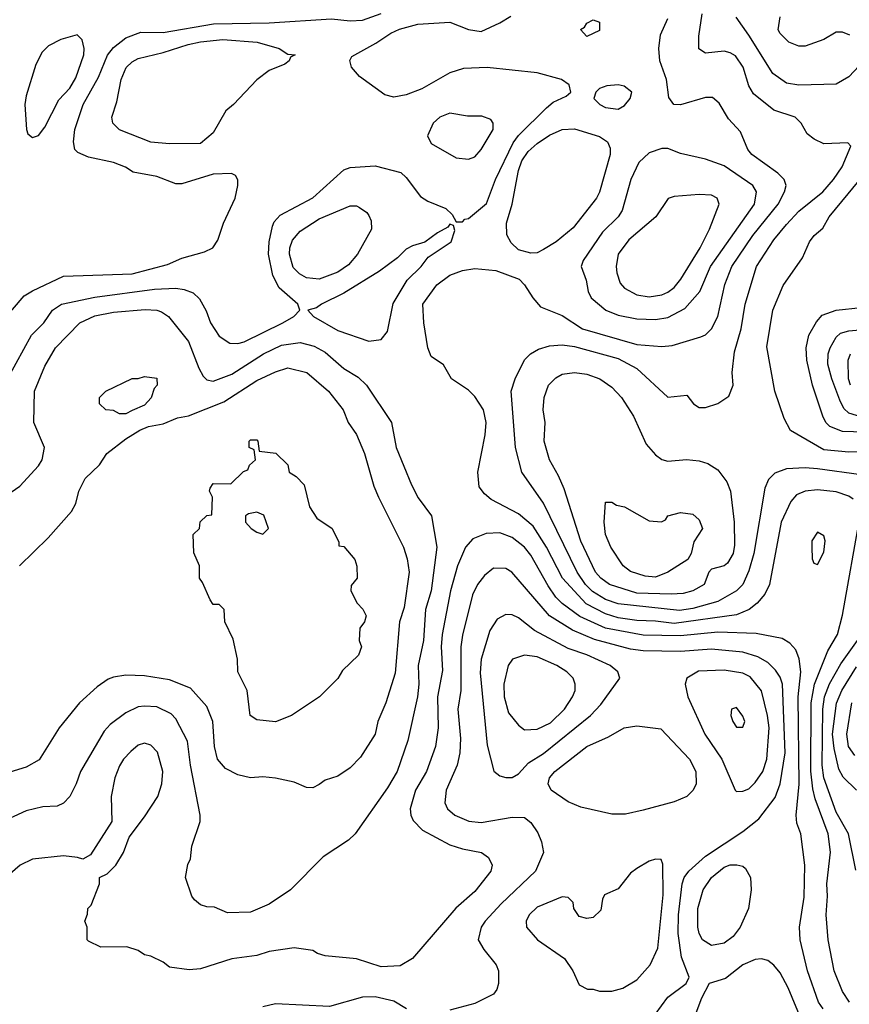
# Model space of a CAD drawing. Header units: inches. Extents: x 1793389 to 1900389, y 320802 to 470796.
# Tile 447 of 656: x 1840709 to 1843372, y 450843 to 454002. Entities that reach past the tile are written whole.
import ezdxf

# ---------------------------------------------------------------- set-up
doc = ezdxf.new("R2010")
doc.units = ezdxf.units.IN
doc.header["$MEASUREMENT"] = 0
doc.layers.add('B8445', color=7, linetype='Continuous')

msp = doc.modelspace()

# ---------------------------------------------------------------- linework, layer by layer
at = {"layer": 'B8445', "color": 2}
for points, elevation in [([(1840529.4, 452890), (1840723.8, 453116.2), (1840750, 453132.7), (1840850, 453179.1), (1841070, 453187.2), (1841183.3, 453216.7), (1841230, 453237.3), (1841302, 453258), (1841329.2, 453270.8), (1841345.2, 453294.8), (1841363.7, 453350), (1841400.9, 453430), (1841409.2, 453470), (1841409, 453489), (1841402, 453502), (1841389, 453509), (1841330, 453507), (1841230, 453475.3), (1841210, 453475.3), (1841150, 453499), (1841073.6, 453513.6), (1841049.1, 453529.1), (1841010, 453544), (1840930, 453561.2), (1840896, 453576), (1840886.3, 453586.3), (1840882, 453610), (1840886, 453650), (1840913.6, 453730), (1840962.2, 453817.8), (1840991, 453889), (1841010, 453912.7), (1841050, 453943.8), (1841098, 453962), (1841170, 453961.1), (1841330.9, 453989.1), (1841510, 453991.8), (1841710, 454005.3), (1841770, 453998.4), (1841810, 454000.5), (1841870, 454022.6)], 426), ([(1840649.2, 452810), (1840747, 452990), (1840787, 453030), (1840815.1, 453070), (1840844, 453090), (1840950, 453112), (1841142, 453138), (1841210, 453141.3), (1841237, 453137), (1841266, 453126), (1841286.2, 453106.2), (1841308.2, 453068.2), (1841322, 453030), (1841350, 452986.8), (1841384.1, 452964.1), (1841410, 452963), (1841430, 452968.2), (1841554, 453030), (1841589, 453050), (1841608.7, 453070), (1841602, 453090), (1841542.3, 453142.3), (1841522, 453182), (1841507.6, 453250), (1841509.6, 453290), (1841520.5, 453339.5), (1841526.3, 453353.7), (1841545.1, 453374.9), (1841650, 453430.7), (1841750, 453520.5), (1841770, 453528), (1841850, 453534), (1841932.2, 453512.2), (1841950, 453496), (1841995.3, 453435.3), (1842019.8, 453419.8), (1842076.8, 453396.8), (1842096.9, 453376.9), (1842110, 453354), (1842130, 453354), (1842138, 453362), (1842150, 453364.7), (1842207.2, 453412.8), (1842236.9, 453490), (1842292.9, 453607.1), (1842310, 453630.4), (1842400.5, 453719.5), (1842422, 453738), (1842463.1, 453756.9), (1842478, 453770), (1842472.9, 453792.9), (1842448, 453810), (1842370, 453832.3), (1842210, 453849.5), (1842133.7, 453846.3), (1842090, 453832.3), (1841999.9, 453780.1), (1841950, 453761.6), (1841910, 453754), (1841881.3, 453761.3), (1841800.1, 453820.1), (1841774, 453850), (1841768.4, 453871.6), (1841775.3, 453884.7), (1841852.9, 453927.1), (1841900.8, 453959.2), (1841928.5, 453971.5), (1841987.7, 453987.7), (1842090, 453994), (1842150, 453970.8), (1842190, 453964.7), (1842250, 453992), (1842286, 454014)], 422), ([(1843384.4, 452464.4), (1843370, 452474), (1843330, 452487.3), (1843270, 452493.3), (1843230, 452489.6), (1843202.6, 452477.4), (1843183.9, 452456.1), (1843153, 452390), (1843115.5, 452190), (1843101.3, 452158.7), (1843076.3, 452130), (1843050.3, 452109.7), (1843010, 452092.8), (1842810, 452065), (1842750, 452072.9), (1842690, 452074.2), (1842630, 452083.5), (1842590, 452095.6), (1842527.5, 452127.5), (1842451.2, 452210), (1842400.5, 452310), (1842357.6, 452377.6), (1842310, 452417), (1842222.9, 452462.9), (1842200.9, 452480.9), (1842183.7, 452503.7), (1842179.3, 452550), (1842203.7, 452670), (1842206.6, 452710), (1842198, 452750), (1842170, 452793.2), (1842150, 452813.2), (1842095.3, 452850), (1842070, 452895.3), (1842030, 452922), (1842019, 452950), (1842006, 453030), (1842003.7, 453090), (1842048.5, 453151.5), (1842090, 453183), (1842130, 453198), (1842170, 453204), (1842237.3, 453197.3), (1842312, 453170), (1842330, 453152), (1842356, 453110), (1842381.3, 453081.3), (1842450, 453053.4), (1842516, 453010), (1842690, 452960.4), (1842770, 452953.4), (1842803.2, 452956.8), (1842895.5, 452984.5), (1842910, 452991), (1842929.5, 453010.5), (1842949.6, 453050.4), (1842972.5, 453152.5), (1842995.1, 453210), (1843062, 453310), (1843143.6, 453410), (1843164.5, 453450), (1843169.4, 453470), (1843162.7, 453490), (1843142.7, 453510), (1843059.3, 453570), (1843046.3, 453586.3), (1843022.9, 453642.9), (1842983.9, 453683.9), (1842954.2, 453734.2), (1842932.7, 453752.7), (1842910, 453752.7), (1842830, 453729.3), (1842808.7, 453730), (1842792.3, 453752.3), (1842785.1, 453810), (1842763.7, 453870), (1842760.9, 453910), (1842766.5, 453953.5), (1842790, 454006)], 418), ([(1843410, 452541.6), (1843270, 452561.3), (1843230, 452564.2), (1843170, 452560.7), (1843132.7, 452547.3), (1843112.7, 452527.3), (1843100.4, 452499.6), (1843065.7, 452290), (1843050, 452234), (1843030.3, 452189.7), (1843010, 452169.5), (1842950, 452135.8), (1842870, 452113.3), (1842826.5, 452106.5), (1842630, 452127.6), (1842590, 452141.5), (1842547.6, 452167.6), (1842525.7, 452190), (1842498.3, 452230), (1842391, 452451), (1842320.9, 452550), (1842300.7, 452630), (1842286.6, 452810), (1842299.3, 452850), (1842329.4, 452910.6), (1842348.7, 452930), (1842374.8, 452945.2), (1842410, 452956.3), (1842450, 452959.3), (1842490, 452953.7), (1842630, 452914.9), (1842690, 452883), (1842790, 452791.3), (1842850, 452798), (1842872, 452770), (1842890, 452758), (1842910, 452758), (1842950, 452771), (1842985.2, 452794.8), (1842999.3, 452830), (1842996, 452870), (1843003.3, 452936.7), (1843025.1, 453010), (1843037.6, 453090), (1843074.5, 453210), (1843130, 453296.3), (1843170, 453345.5), (1843210, 453388.2), (1843286.6, 453450), (1843320.9, 453490), (1843349.3, 453530), (1843376.4, 453596.4), (1843367.3, 453607.3), (1843290, 453604), (1843259, 453619), (1843236.4, 453636.4), (1843218, 453670), (1843198, 453690), (1843130, 453712.3), (1843064.7, 453764.7), (1843049.7, 453789.7), (1843031.8, 453850), (1843006.2, 453886.2), (1842990, 453896.2), (1842970, 453900.9), (1842910, 453895.3), (1842889.3, 453909.3), (1842889.2, 453949.2), (1842899.3, 454020.7)], 414), ([(1843436.3, 453890), (1843370, 453819.3), (1843330, 453796), (1843210, 453792), (1843170, 453798.4), (1843127, 453830), (1843050, 453953.2), (1843009, 454010)], 410), ([(1843373.2, 453953.2), (1843350, 453962), (1843330, 453962), (1843290, 453939), (1843230, 453917.2), (1843210, 453917.2), (1843178, 453930), (1843150, 453958), (1843144, 453970), (1843150, 454011.3)], 406), ([(1843430, 452615.6), (1843370, 452614.7), (1843290, 452622.4), (1843183.7, 452683.7), (1843163.2, 452723.2), (1843132.7, 452810), (1843107.2, 452952.8), (1843126.6, 453070), (1843159.3, 453150), (1843222, 453238), (1843244, 453290), (1843259, 453310), (1843287, 453333), (1843307, 453370), (1843444.4, 453535.6)], 410), ([(1840628, 452450), (1840710, 452506), (1840769.5, 452570.5), (1840781.2, 452590), (1840789.4, 452630), (1840755.1, 452710), (1840757, 452810), (1840789.7, 452890.3), (1840824.5, 452950), (1840902.7, 453030), (1840950, 453051.8), (1841010, 453063.6), (1841112.1, 453072.1), (1841150, 453070.4), (1841164.7, 453064.7), (1841186.8, 453050), (1841250.6, 452970), (1841284.1, 452884.1), (1841298.5, 452858.5), (1841310, 452847.3), (1841330, 452843), (1841390, 452864.9), (1841492.3, 452930), (1841550, 452958), (1841610, 452966.7), (1841654.7, 452954.7), (1841690, 452935.5), (1841750, 452883), (1841795.6, 452855.6), (1841822.8, 452830), (1841902.8, 452710), (1841917.3, 452630), (1841967.3, 452510), (1841988.3, 452468.3), (1842031, 452410), (1842047.7, 452310), (1842030.3, 452170), (1842011.7, 452110), (1842004.9, 452010), (1841988.7, 451930), (1841990.3, 451870), (1841986.4, 451830), (1841955.5, 451690), (1841920.5, 451590), (1841890, 451537.2), (1841786, 451390), (1841764.7, 451370), (1841683.4, 451316.6), (1841578, 451210), (1841510, 451164), (1841450, 451139), (1841376.4, 451136.4), (1841334.6, 451154.6), (1841310, 451155.3), (1841290, 451162), (1841270, 451178), (1841262, 451190), (1841242, 451250), (1841248.9, 451291.1), (1841258, 451310), (1841262, 451350), (1841289, 451430), (1841289, 451450), (1841257.6, 451610), (1841247.8, 451687.8), (1841210, 451759), (1841195.3, 451775.3), (1841150, 451797), (1841110, 451799.5), (1841090, 451797), (1841050, 451778), (1840999.5, 451740.5), (1840980.7, 451719.3), (1840904, 451590), (1840890.7, 451550), (1840870.8, 451510), (1840850, 451488.7), (1840830, 451479), (1840783.5, 451476.5), (1840730, 451464), (1840596.8, 451403.2)], 418), ([(1843490, 452676.4), (1843350, 452680.5), (1843310, 452697), (1843297, 452710), (1843287, 452730), (1843254, 452830), (1843235.6, 452910), (1843233.6, 452950), (1843242, 452990), (1843266.6, 453033.4), (1843285.3, 453054.7), (1843330, 453070.6), (1843410, 453079.1)], 406), ([(1843408.6, 452728.6), (1843370, 452739.6), (1843354.6, 452754.6), (1843341.6, 452781.6), (1843315.4, 452850), (1843303.3, 452896.7), (1843304.2, 452930), (1843311, 452949), (1843330, 452984), (1843343.7, 452996.3), (1843370, 453004.2), (1843430, 453008.9)], 402), ([(1843375.4, 452830), (1843369.7, 452850.3), (1843368, 452910), (1843376.2, 452930)], 398), ([(1840708.7, 452250), (1840800.2, 452339.8), (1840876, 452424), (1840889, 452450), (1840899, 452490), (1840919, 452530), (1840966, 452574), (1840989.5, 452610.5), (1841050, 452658), (1841094.6, 452685.4), (1841123.1, 452696.9), (1841170, 452706), (1841215.5, 452724.5), (1841251, 452731), (1841364.2, 452775.8), (1841470, 452844.4), (1841530, 452872.7), (1841570, 452884.9), (1841630.8, 452870), (1841700.7, 452810), (1841747.3, 452750), (1841764, 452710), (1841790, 452671.3), (1841816.3, 452610), (1841846, 452506), (1841860.7, 452470), (1841940.7, 452310), (1841952.8, 452272.8), (1841959.3, 452230), (1841943.8, 452116.2), (1841928.2, 452070), (1841914.2, 451905.8), (1841884, 451810), (1841858.8, 451750), (1841850.6, 451710), (1841803.5, 451636.5), (1841770, 451602), (1841730, 451575.3), (1841690, 451562), (1841670, 451548), (1841650, 451538), (1841630, 451539), (1841590, 451555.3), (1841530, 451569), (1841490, 451572.7), (1841450, 451569.2), (1841410, 451579.3), (1841370, 451599.3), (1841343.7, 451630), (1841335.1, 451670), (1841329.5, 451750), (1841310, 451799), (1841257.6, 451857.6), (1841190, 451883.7), (1841110, 451897), (1841050, 451899.3), (1841010, 451893.2), (1840993.7, 451886.3), (1840958, 451862), (1840901, 451810), (1840836, 451730), (1840772.3, 451627.7), (1840730, 451603.7), (1840650, 451579.3)], 414), ([(1843372.7, 450850), (1843350, 450884), (1843322.9, 450950), (1843304.5, 451050), (1843297.6, 451130), (1843302.4, 451190), (1843299.7, 451230), (1843311.2, 451331.2), (1843304.2, 451390), (1843262.2, 451502.2), (1843254.5, 451534.5), (1843248.9, 451591.1), (1843249.8, 451810), (1843260.4, 451870), (1843302.6, 451977.4), (1843334, 452030), (1843350, 452092), (1843407, 452410)], 418), ([(1843288.5, 450828.5), (1843273.6, 450850), (1843237.6, 450950), (1843214.5, 451050), (1843211.8, 451090), (1843227.2, 451187.2), (1843229.5, 451289.5), (1843216, 451390), (1843204.1, 451424.1), (1843200.9, 451450), (1843210.9, 451549.1), (1843207.6, 451830), (1843216.3, 451910), (1843211.5, 451951.5), (1843200.1, 451980.1), (1843181.5, 452001.5), (1843156.6, 452016.6), (1843073.3, 452033.3), (1842950, 452037.2), (1842830, 452025.3), (1842710, 452027.4), (1842589.8, 452049.8), (1842507.3, 452087.3), (1842450, 452129.6), (1842429.8, 452149.8), (1842405.3, 452185.3), (1842350, 452283.7), (1842330, 452309.4), (1842290, 452340.7), (1842250, 452355.6), (1842206.2, 452353.8), (1842163.7, 452336.3), (1842140.5, 452310), (1842114.9, 452250), (1842092.2, 452170), (1842064.9, 452030), (1842062.3, 451990), (1842066.4, 451913.6), (1842050.4, 451830), (1842052.2, 451730), (1842044.4, 451670), (1842014.9, 451590), (1841979.3, 451530), (1841963, 451470), (1841964.9, 451450), (1841972.5, 451432.5), (1842001.7, 451401.7), (1842090, 451354.9), (1842130, 451342), (1842192, 451330), (1842214.4, 451314.4), (1842226, 451290), (1842221, 451270), (1842170, 451205.2), (1842108.6, 451151.4), (1841970.4, 450989.6), (1841930, 450966), (1841870, 450963.7), (1841790, 450989.3), (1841690, 450999), (1841665.6, 451005.6), (1841650, 451015.3), (1841590, 451024), (1841510, 451012.7), (1841470, 450999.3), (1841390, 450989.2), (1841290, 450957.2), (1841253.6, 450953.6), (1841190, 450962), (1841170, 450978), (1841130, 450998), (1841110, 451002), (1841090, 451015.3), (1841052.7, 451027.3), (1840970, 451026), (1840930, 451046), (1840926, 451050), (1840926, 451090), (1840918, 451110), (1840927.3, 451132.7), (1840928, 451150), (1840939, 451161), (1840966, 451230), (1840966, 451250), (1840990, 451262), (1841018, 451290), (1841042, 451330), (1841060.2, 451379.8), (1841110, 451444.7), (1841152.7, 451510), (1841166, 451550), (1841169, 451590), (1841151.9, 451651.9), (1841130, 451674), (1841110, 451681.2), (1841090, 451674), (1841066.2, 451653.8), (1841042.8, 451630), (1841030, 451608.7), (1841014.8, 451570), (1841002.8, 451510), (1841004.7, 451430), (1840936.9, 451323.1), (1840911.6, 451308.4), (1840894.6, 451314.6), (1840850, 451319), (1840750, 451309.2), (1840711.3, 451290), (1840670, 451254)], 422), ([(1842749.3, 450810), (1842790, 450866), (1842848, 450910), (1842858, 450930), (1842833.8, 450993.8), (1842822.6, 451070), (1842823.5, 451130), (1842835.8, 451230), (1842842.4, 451250), (1842857, 451270), (1842910, 451318.4), (1843030, 451398), (1843081.7, 451438.3), (1843133.6, 451506.4), (1843149.7, 451550.3), (1843166.2, 451650), (1843157.4, 451870), (1843150, 451893.2), (1843135.2, 451915.2), (1843110, 451939.5), (1843078.2, 451958.2), (1843030, 451972.6), (1842930, 451982.6), (1842830, 451975.4), (1842710, 451976.9), (1842670, 451982.6), (1842553.8, 452013.8), (1842483.6, 452043.6), (1842409.8, 452089.8), (1842289, 452230), (1842270, 452240.9), (1842230, 452242.7), (1842200.7, 452219.3), (1842179.1, 452190), (1842162.9, 452157.1), (1842130, 452028), (1842125.3, 451990), (1842125.3, 451850), (1842115.8, 451790), (1842124.4, 451695.6), (1842121.6, 451650), (1842113, 451610), (1842078, 451530), (1842074, 451490), (1842082.8, 451470), (1842106, 451450), (1842150.5, 451430.5), (1842190, 451426), (1842290, 451443), (1842330, 451442.8), (1842350, 451426), (1842372.7, 451392.7), (1842384.1, 451364.1), (1842390.5, 451330), (1842364.9, 451270), (1842255.1, 451164.9), (1842202.8, 451110), (1842190.7, 451090), (1842181, 451050), (1842198.5, 451018.5), (1842238.8, 450970), (1842246, 450950), (1842246, 450910), (1842241, 450890), (1842230, 450875.3), (1842170, 450845.2), (1842090, 450823.7)], 426), ([(1843392.9, 451272.9), (1843369.7, 451390), (1843330, 451459.3), (1843289.8, 451569.8), (1843284.8, 451610), (1843287.1, 451790), (1843292.9, 451830), (1843308.2, 451871.8), (1843344.5, 451935.5), (1843398.7, 452010)], 414), ([(1843395.1, 451530), (1843352.3, 451572.2), (1843338, 451598), (1843323.3, 451663.3), (1843318.5, 451710), (1843330.7, 451809.3), (1843348.5, 451850), (1843394.6, 451925.4)], 410), ([(1843390, 451640.9), (1843369.7, 451670), (1843364, 451710), (1843380.4, 451810)], 406), ([(1843219.5, 450790), (1843176.1, 450896.1), (1843150, 450944), (1843130, 450969), (1843110, 450984), (1843090, 450989.3), (1843070, 450986.6), (1843030, 450969.3), (1842974.2, 450925.8), (1842922, 450910), (1842897.3, 450862.7), (1842870, 450789)], 426), ([(1841951.1, 450828.9), (1841910, 450852.7), (1841850, 450866.6), (1841810, 450866), (1841703.5, 450836.5), (1841530, 450844), (1841490, 450835.3)], 426)]:
    msp.add_lwpolyline(points, dxfattribs=dict(at, elevation=elevation))
for points, elevation in [([(1842530, 453949), (1842509.3, 453970.7), (1842522, 453978), (1842530, 453991.3), (1842550, 454002), (1842570, 453994), (1842570, 453968)], 418), ([(1840894, 453954), (1840841.4, 453938.6), (1840801.4, 453918.6), (1840781.4, 453898.6), (1840761.1, 453858.9), (1840730, 453758), (1840725.5, 453730), (1840731, 453650), (1840736, 453636), (1840750, 453624.7), (1840770, 453631.3), (1840790, 453658), (1840835.1, 453744.9), (1840870, 453783), (1840890, 453816), (1840915.1, 453890), (1840916, 453910), (1840910, 453938)], 430), ([(1841190, 453603.6), (1841130, 453609.6), (1841029.5, 453649.5), (1841008.7, 453670), (1841005.2, 453690), (1841021.5, 453738.5), (1841034.5, 453810), (1841051.4, 453848.6), (1841070, 453867.7), (1841090, 453878.4), (1841170, 453897), (1841250, 453922.6), (1841290, 453931.7), (1841361.5, 453938.6), (1841472, 453930), (1841542, 453910), (1841570, 453892), (1841594, 453890), (1841578, 453882), (1841574, 453870), (1841559.8, 453860.2), (1841510, 453839), (1841470, 453809), (1841396, 453730), (1841371, 453710), (1841330, 453639), (1841290, 453605.2)], 422), ([(1842630, 453793.2), (1842594, 453790), (1842570, 453782), (1842558, 453770), (1842552, 453750), (1842571.3, 453730), (1842590, 453720.7), (1842630, 453714.8), (1842650, 453726.8), (1842669, 453750), (1842674, 453770), (1842649.1, 453789.1)], 422), ([(1842090, 453702.7), (1842058, 453690), (1842036, 453670), (1842018, 453630), (1842030, 453604.7), (1842110, 453558.8), (1842150, 453554.8), (1842170, 453562.8), (1842190, 453586), (1842229, 453650), (1842228.7, 453670), (1842222, 453682), (1842192.9, 453692.9), (1842147.1, 453692.9)], 426), ([(1842350, 453253.2), (1842310, 453264), (1842286.3, 453286.3), (1842272.5, 453312.5), (1842272, 453350), (1842289.6, 453410), (1842310, 453518), (1842321.3, 453550), (1842341, 453579), (1842370, 453604.9), (1842410, 453632.4), (1842450, 453650.4), (1842490, 453652.7), (1842570, 453627.3), (1842596, 453610), (1842604, 453590), (1842604.9, 453570), (1842570, 453448.7), (1842560.7, 453430), (1842485.8, 453334.2), (1842430.8, 453290), (1842390, 453265.2), (1842370, 453254)], 418), ([(1842770, 453589.5), (1842730, 453575.1), (1842696.1, 453543.9), (1842670.4, 453490), (1842643, 453390), (1842630.6, 453370), (1842579.9, 453320.1), (1842517.3, 453230), (1842511, 453210), (1842527.1, 453167.1), (1842534, 453130), (1842544, 453110), (1842590.8, 453070), (1842630, 453054), (1842690, 453042), (1842750, 453040.3), (1842790, 453046.4), (1842844, 453076), (1842891.8, 453130), (1842926.3, 453210), (1843067.3, 453410), (1843074, 453450), (1843062.7, 453470), (1842970, 453534), (1842910, 453555.1), (1842830, 453572.7), (1842790, 453589.4)], 422), ([(1842890, 453441.2), (1842810, 453435.3), (1842791.1, 453428.9), (1842751, 453370), (1842664.4, 453295.6), (1842630.6, 453250), (1842623.8, 453210), (1842625.5, 453190), (1842636.7, 453156.7), (1842650, 453140.7), (1842690, 453119.3), (1842730, 453112.7), (1842770, 453119.3), (1842790, 453128.2), (1842810, 453143), (1842831.6, 453170), (1842893.6, 453270), (1842923.7, 453330), (1842954, 453410), (1842948, 453430), (1842930, 453439)], 426), ([(1841670, 453169.7), (1841630, 453173.6), (1841607.2, 453187.2), (1841587.3, 453207.3), (1841575.1, 453250), (1841576.3, 453270), (1841584.9, 453295.1), (1841610, 453323.8), (1841670, 453363.8), (1841770, 453404.7), (1841790, 453404.7), (1841799.8, 453399.8), (1841823.6, 453383.6), (1841830, 453374), (1841836.9, 453356.9), (1841838, 453330), (1841794, 453250), (1841764.4, 453215.6), (1841730, 453191.8)], 418), ([(1842090, 453346), (1842083.6, 453336.4), (1842050, 453319), (1842010, 453288), (1841970, 453277.2), (1841950, 453266), (1841921.6, 453238.4), (1841864.2, 453195.8), (1841750, 453124.5), (1841678, 453090), (1841662, 453078), (1841634, 453070), (1841652, 453050), (1841730, 453005.5), (1841830, 452971), (1841870, 452976), (1841890, 453002), (1841907.8, 453092.2), (1841953.1, 453166.9), (1841998, 453210), (1842020.1, 453239.9), (1842094, 453290), (1842106, 453326), (1842102, 453342)], 422), ([(1842790, 452586), (1842849.1, 452590.9), (1842890, 452586.8), (1842918, 452578), (1842950, 452558), (1842979.3, 452519.3), (1842990.7, 452490), (1843002.4, 452390), (1843003.9, 452316.1), (1842998.7, 452290), (1842981.1, 452258.9), (1842970, 452249.6), (1842930, 452239.3), (1842920.7, 452230), (1842906, 452190), (1842870, 452169.6), (1842838.3, 452161.7), (1842800.7, 452159.3), (1842690, 452162.7), (1842602.7, 452190), (1842574.5, 452210), (1842557.6, 452230), (1842510, 452329.2), (1842457.2, 452497.2), (1842439.1, 452539.1), (1842409.4, 452590), (1842392.7, 452650), (1842396, 452710), (1842389.3, 452750), (1842392.3, 452790), (1842406.6, 452830), (1842430, 452853.4), (1842450, 452864.9), (1842490, 452870.4), (1842530, 452864.9), (1842571, 452850), (1842610, 452822.8), (1842640.7, 452790), (1842679.1, 452730), (1842719.9, 452639.9), (1842750, 452606), (1842770, 452591)], 410), ([(1841030, 452738), (1841010, 452748), (1840986, 452750), (1840966, 452770), (1840966, 452790), (1840986, 452810), (1841070, 452851), (1841090, 452851.3), (1841110, 452858), (1841150, 452852), (1841151, 452830), (1841141, 452819), (1841130.9, 452789.1), (1841110, 452766), (1841070, 452748), (1841050, 452738)], 414), ([(1841530, 451749), (1841470, 451755.3), (1841449.3, 451769.3), (1841439, 451850), (1841409, 451910), (1841408.7, 451950), (1841394.6, 452014.6), (1841368, 452070), (1841366, 452110), (1841350, 452126), (1841330, 452126), (1841320.4, 452140.4), (1841296.4, 452196.4), (1841286, 452210), (1841286, 452250), (1841268.4, 452291.6), (1841266, 452350), (1841286, 452370), (1841288.9, 452391.1), (1841310, 452412), (1841326, 452414), (1841328, 452470), (1841318, 452490), (1841320.4, 452499.6), (1841330, 452514), (1841387.3, 452512.7), (1841427.3, 452552.7), (1841442, 452558), (1841447.3, 452572.7), (1841466, 452590), (1841462, 452622), (1841446, 452630), (1841446, 452650), (1841450, 452654), (1841470, 452654), (1841474, 452650), (1841478, 452618), (1841531.6, 452611.6), (1841570, 452574), (1841574, 452550), (1841596.9, 452536.9), (1841622, 452510), (1841639.8, 452439.8), (1841662.8, 452402.8), (1841712, 452370), (1841734, 452326), (1841734, 452314), (1841750, 452312), (1841784.7, 452270), (1841791.6, 452248.4), (1841792, 452210), (1841772.7, 452187.3), (1841772, 452170), (1841792, 452130), (1841810.9, 452110.9), (1841821, 452090), (1841816, 452070), (1841801, 452050), (1841798.8, 452010), (1841806, 451990), (1841796.8, 451963.2), (1841745.4, 451914.6), (1841730, 451888), (1841672, 451830), (1841582, 451770)], 410), ([(1842769, 452391), (1842782, 452398), (1842790, 452410.8), (1842830, 452421), (1842870, 452416), (1842890, 452398), (1842901, 452370), (1842873.2, 452326.8), (1842864.9, 452290), (1842853.7, 452270), (1842790, 452229.6), (1842750, 452214), (1842717.2, 452217.2), (1842670, 452232.3), (1842646, 452250), (1842606.6, 452310), (1842589.3, 452350), (1842585.2, 452390), (1842590, 452454), (1842610, 452454), (1842624.7, 452444.7), (1842650, 452438.8), (1842730, 452394)], 406), ([(1841470, 452422), (1841443.6, 452416.4), (1841434, 452410), (1841434, 452390), (1841452, 452370), (1841470, 452358), (1841490, 452352), (1841508, 452370), (1841492.7, 452412.7)], 410), ([(1843270, 452358), (1843252, 452330), (1843251.3, 452310), (1843252.7, 452272.7), (1843258, 452258), (1843270, 452254), (1843290, 452294), (1843294, 452330), (1843290, 452346)], 422), ([(1842270, 452094), (1842241.6, 452078.4), (1842218, 452042), (1842190.4, 451950), (1842187.1, 451907.1), (1842210, 451674), (1842230.8, 451590.8), (1842250, 451576), (1842270, 451570.8), (1842290, 451570.8), (1842310, 451582.8), (1842342.4, 451617.6), (1842390, 451648.2), (1842540.9, 451770), (1842574.5, 451805.5), (1842635.3, 451890), (1842629, 451910), (1842604, 451930), (1842530, 451964.2), (1842470, 451984.7), (1842362, 452042), (1842310, 452082.7), (1842290, 452092.7)], 430), ([(1842330, 451963.7), (1842291.3, 451950), (1842277.3, 451930), (1842263.1, 451870), (1842264.4, 451830), (1842278, 451778), (1842310, 451738.8), (1842330, 451724), (1842370, 451725.5), (1842413.4, 451746.6), (1842458, 451790), (1842483.7, 451830), (1842492.3, 451850), (1842492.3, 451870), (1842486, 451890), (1842465.2, 451910), (1842433.2, 451930), (1842370, 451958.4)], 434), ([(1842970, 451915.1), (1842888.5, 451911.5), (1842850.9, 451889.1), (1842844.7, 451870), (1842854, 451830), (1842908.2, 451710), (1842963, 451630), (1843006, 451530), (1843010, 451526), (1843030, 451526.8), (1843050, 451534.8), (1843070, 451554.8), (1843094, 451590), (1843107.3, 451630), (1843114.8, 451730), (1843109.7, 451770), (1843090, 451849), (1843053.4, 451893.4), (1843030, 451905.1)], 430), ([(1843010, 451795.3), (1842994, 451790), (1842991.3, 451770), (1842998, 451750), (1843010, 451732), (1843030, 451732), (1843037.2, 451750), (1843030, 451768)], 434), ([(1842610, 451453.2), (1842510, 451476), (1842470, 451493.2), (1842415.3, 451530), (1842405.2, 451550), (1842409.4, 451570), (1842426.6, 451590), (1842529.8, 451670.2), (1842599.1, 451700.9), (1842649.5, 451730.5), (1842690, 451736.3), (1842766.8, 451726.8), (1842858.8, 451630), (1842879.1, 451590), (1842880.7, 451550), (1842870.7, 451530), (1842850, 451509.4), (1842810, 451493.2), (1842710, 451466), (1842653.6, 451453.6)], 426), ([(1842750, 451308.7), (1842730, 451302), (1842690, 451279), (1842670, 451264), (1842630, 451214), (1842586, 451194), (1842579.6, 451180.4), (1842574.4, 451145.6), (1842550, 451122), (1842530, 451118), (1842504.7, 451124.7), (1842488, 451150), (1842486, 451170), (1842470, 451186), (1842450, 451188), (1842370, 451155.1), (1842344, 451130), (1842334.8, 451110), (1842336, 451090), (1842371.3, 451050), (1842458, 450990), (1842484.7, 450950), (1842505.4, 450905.4), (1842531.6, 450891.6), (1842550, 450891.3), (1842570, 450884.7), (1842610, 450884.7), (1842644.7, 450895.3), (1842690, 450921), (1842732.7, 450970), (1842757.1, 451022.9), (1842774.5, 451194.5), (1842773.2, 451293.2), (1842768, 451308)], 430), ([(1842930, 451032), (1842900.9, 451050), (1842889.7, 451069.7), (1842886.3, 451090), (1842885.6, 451150), (1842902.9, 451210), (1842929.6, 451250), (1842970, 451283), (1842990, 451290.5), (1843010.7, 451290.7), (1843030, 451286), (1843038.5, 451278.5), (1843054.8, 451250), (1843057.3, 451210), (1843048, 451150), (1843022, 451090), (1842999.2, 451060.8), (1842970, 451039.5)], 422)]:
    msp.add_lwpolyline(points, close=True, dxfattribs=dict(at, elevation=elevation))

doc.saveas('drawing.dxf')
